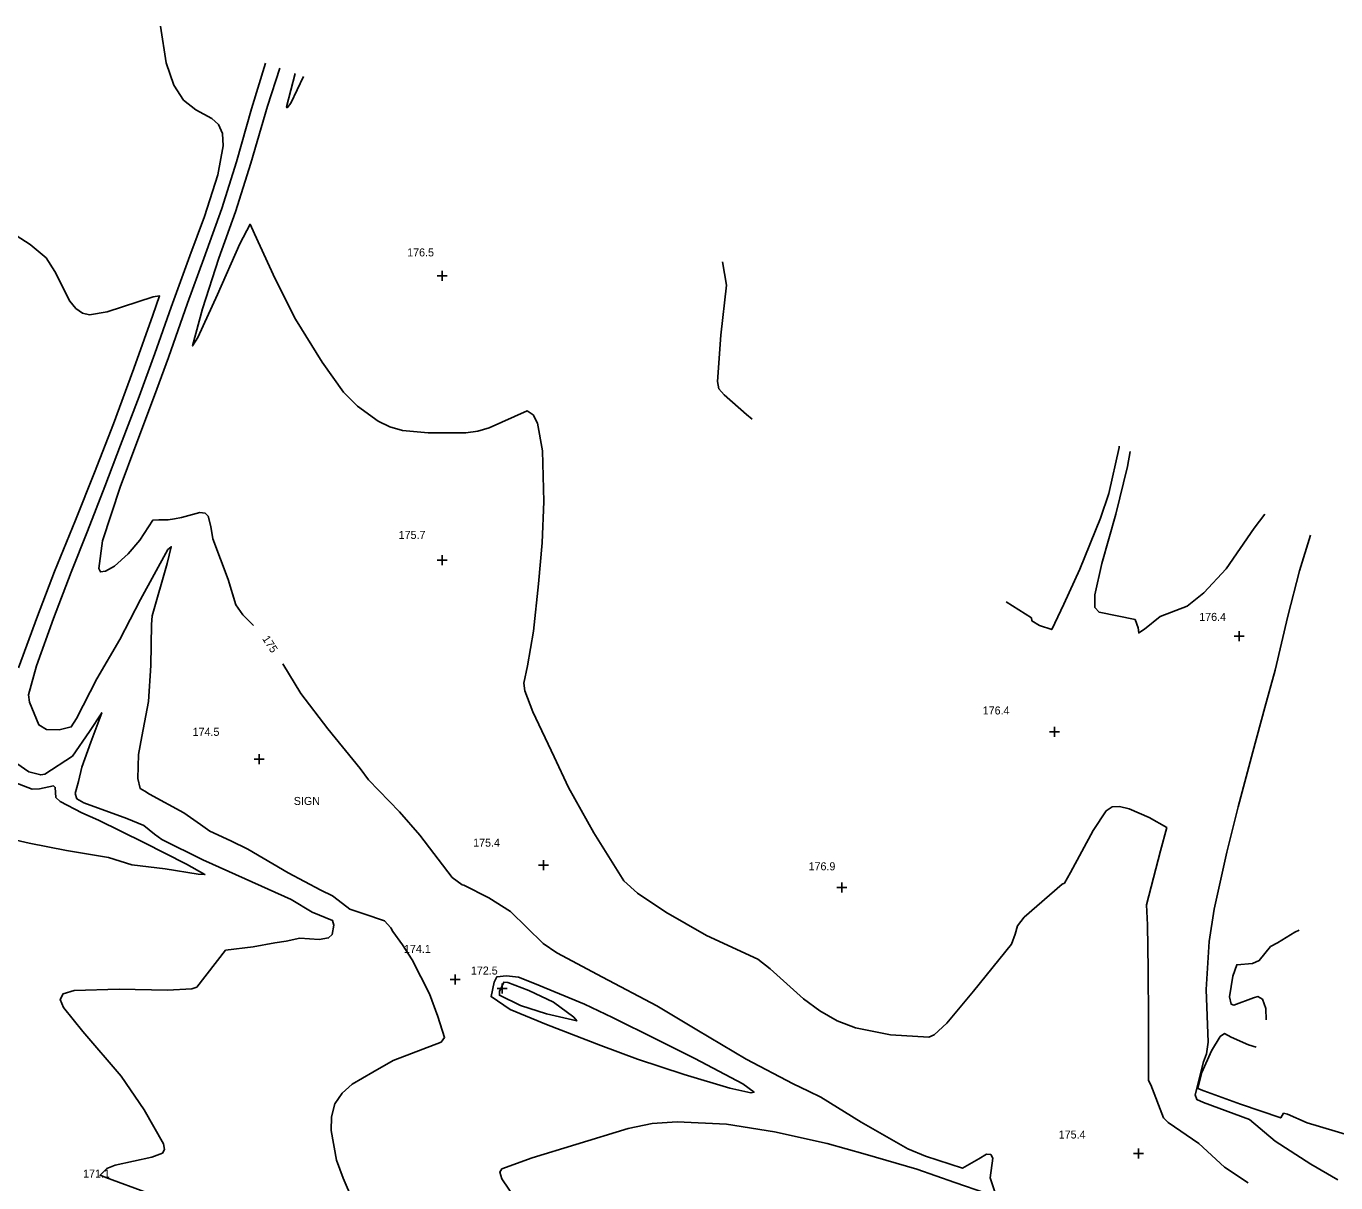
# Model space of a CAD drawing. Extents: x 1467615 to 2003689, y 770235 to 1108726.
# Drawn here: x 1996471.1 to 1996798.3, y 776423.4 to 776712.4 of the extents above; entities that cross this region are included whole.
import ezdxf

# ---------------------------------------------------------------- set-up
doc = ezdxf.new("R2010")
doc.units = 0
for name, color, linetype in [('RD_DTM_Major1', 7, 'Continuous'), ('RD_DTM_Major1_Lbl', 7, 'Continuous'), ('RD_DTM_Minor1', 7, 'Continuous'), ('RD_DTM_Spot_Elev', 7, 'Continuous'), ('RD_TX_Misc1', 7, 'Continuous')]:
    doc.layers.add(name, color=color, linetype=linetype)

msp = doc.modelspace()

# ---------------------------------------------------------------- linework, layer by layer
at = {"layer": 'RD_DTM_Major1'}
for points in [[(1996530.89, 776703.16), (1996527.36, 776691.73), (1996523.57, 776678.5), (1996519.93, 776666.83), (1996515.42, 776654.35), (1996511.36, 776643.14), (1996506.66, 776629.59), (1996503.15, 776620.12), (1996498.48, 776607.69), (1996494.56, 776597.23), (1996490.09, 776583.81), (1996489.22, 776576.88), (1996489.61, 776576.01), (1996490.91, 776576.17), (1996493.12, 776577.47), (1996496.55, 776580.52), (1996499.42, 776583.97), (1996502.72, 776588.97), (1996504.18, 776589.07), (1996506.52, 776589.04), (1996508.1, 776589.29), (1996509.91, 776589.61), (1996514.48, 776590.87), (1996515.75, 776590.7), (1996516.56, 776589.92), (1996517.2, 776587.33), (1996517.72, 776584.3), (1996521.53, 776574.12), (1996523.42, 776567.8), (1996525.17, 776565.33), (1996527.84, 776562.62)], [(1996535.16, 776553.07), (1996539.7, 776545.68), (1996546.45, 776536.8), (1996554.48, 776526.92), (1996556.63, 776524.07), (1996564.37, 776516.05), (1996569.38, 776510.28), (1996577.52, 776499.68), (1996580, 776497.86), (1996580.43, 776497.78), (1996586.68, 776494.56), (1996592.07, 776491.15), (1996600.2, 776483.16), (1996603.68, 776480.85), (1996615.03, 776474.73), (1996628.61, 776467.57), (1996638.62, 776461.57), (1996650.95, 776454.29), (1996662.71, 776448.13), (1996666.51, 776446.26), (1996669.65, 776444.79), (1996679.66, 776438.54), (1996691.32, 776431.83), (1996695.74, 776429.99), (1996705.01, 776427.01), (1996709.1, 776429.33), (1996710.98, 776430.49), (1996712.07, 776430.41), (1996712.56, 776429.53), (1996711.9, 776424.59), (1996713.37, 776420.36)], [(1996710.81, 776420.76), (1996703.1, 776423.46), (1996693.57, 776426.82), (1996680.67, 776430.53), (1996671.23, 776433.17), (1996658.01, 776436.1), (1996646.02, 776438), (1996633.73, 776438.64), (1996627.48, 776438.22), (1996621.45, 776436.91), (1996608.39, 776432.91), (1996597.47, 776429.58), (1996589.93, 776426.85), (1996589.43, 776426.02), (1996589.87, 776424.37), (1996593.27, 776419.41)]]:
    msp.add_lwpolyline(points, dxfattribs=at)
at = {"layer": 'RD_DTM_Minor1'}
for points in [[(1996504.62, 776712.39), (1996506.01, 776703.23), (1996507.99, 776697.67), (1996510.35, 776693.91), (1996513.47, 776691.48), (1996517.42, 776689.35), (1996519.09, 776687.81), (1996520.13, 776685.58), (1996520.31, 776682.51), (1996518.96, 776675.24), (1996515.63, 776664.79), (1996511.96, 776655.02), (1996507.25, 776642.19), (1996503.18, 776630.63), (1996499.26, 776619.83), (1996494.66, 776607.69), (1996490.68, 776597.34), (1996486.42, 776586.17), (1996482.33, 776575.95), (1996477.92, 776564.37), (1996473.68, 776552.56), (1996471.66, 776545.31), (1996471.85, 776543.49), (1996474.26, 776537.8), (1996476.13, 776536.65), (1996479.27, 776536.56), (1996482.33, 776537.28), (1996483.66, 776539.42), (1996488.74, 776549.27), (1996494.43, 776559.1), (1996499.66, 776569.14), (1996506.47, 776581.6), (1996507.29, 776582.29), (1996506.29, 776578.1), (1996502.57, 776565.03), (1996502.41, 776562.91), (1996502.2, 776552.65), (1996501.65, 776543.67), (1996499.99, 776534.91), (1996499.16, 776530.37), (1996498.96, 776524.4), (1996499.55, 776521.87), (1996500.67, 776521.2), (1996501.86, 776520.49), (1996510.46, 776515.8), (1996514.61, 776512.89), (1996516.96, 776511.21), (1996522.19, 776508.82), (1996526.46, 776506.73), (1996536.55, 776500.84), (1996544.68, 776496.52), (1996547.56, 776495.09), (1996551.21, 776492.35), (1996551.92, 776491.78), (1996555.46, 776490.6), (1996560.57, 776488.83), (1996562.17, 776487.05), (1996562.71, 776486.18), (1996565.06, 776482.8), (1996567.54, 776479.07), (1996571.81, 776470.57), (1996573.9, 776464.96), (1996575.62, 776459.64), (1996574.71, 776458.52), (1996562.72, 776453.93), (1996557.65, 776450.99), (1996552.55, 776447.98), (1996550.05, 776445.8), (1996548.21, 776443.09), (1996547.36, 776439.88), (1996547.3, 776436.48), (1996548.63, 776429.06), (1996550.3, 776424.55), (1996555.15, 776413.13)], [(1996534.46, 776701.91), (1996531.37, 776692.41), (1996527.18, 776678.17), (1996523.38, 776665.97), (1996519.2, 776654.42), (1996515.09, 776641.75), (1996512.63, 776632.49), (1996513.93, 776634.61), (1996518.86, 776645.31), (1996524.44, 776658.03), (1996527, 776662.89), (1996528.11, 776660.5), (1996533.29, 776649.29), (1996538.39, 776639.19), (1996545, 776628.47), (1996550.37, 776620.97), (1996553.87, 776617.42), (1996558.98, 776613.66), (1996561.94, 776612.24), (1996565.05, 776611.37), (1996571.49, 776610.77), (1996580.93, 776610.8), (1996583.9, 776611.19), (1996586.76, 776612.03), (1996596.22, 776616.27), (1996597.7, 776615.29), (1996598.8, 776613.17), (1996600.05, 776606.31), (1996600.44, 776593.62), (1996599.99, 776583.26), (1996599.09, 776573.08), (1996597.86, 776561.24), (1996596.36, 776552.54), (1996595.43, 776548.2), (1996595.62, 776546.28), (1996597.66, 776541.09), (1996602.97, 776529.81), (1996606.53, 776522.15), (1996612.93, 776510.8), (1996620.36, 776498.81), (1996623.84, 776495.71), (1996630.89, 776491.03), (1996641.08, 776485.18), (1996653.86, 776479.22), (1996656.91, 776476.86), (1996665.3, 776469.33), (1996669.32, 776466.37), (1996673.71, 776463.85), (1996678.3, 776462.1), (1996686.98, 776460.37), (1996696.56, 776459.73), (1996697.94, 776460.36), (1996701.07, 776463.28), (1996707.76, 776471.29), (1996717.26, 776483), (1996718.18, 776485.53), (1996718.78, 776487.55), (1996720.4, 776489.73), (1996729.94, 776497.96), (1996730.48, 776498.27), (1996732, 776500.92), (1996737.64, 776511.41), (1996740.91, 776516.28), (1996742.43, 776517.29), (1996744.2, 776517.37), (1996746.66, 776516.86), (1996751.65, 776514.65), (1996756.06, 776512.15), (1996754.52, 776506.32), (1996751.01, 776492.82), (1996751.23, 776487.84), (1996751.36, 776476.64), (1996751.47, 776464.01), (1996751.47, 776448.94), (1996752.1, 776447.85), (1996755.2, 776439.62), (1996756.36, 776438.47), (1996764.04, 776433.22), (1996770.48, 776427.27), (1996776.39, 776423.36)], [(1996538.31, 776700.56), (1996536.14, 776692.26), (1996536.26, 776691.99), (1996537.16, 776693.19), (1996540.39, 776699.83)], [(1996460.85, 776665), (1996472.04, 776657.84), (1996476.05, 776654.54), (1996478.21, 776651.06), (1996481.99, 776643.71), (1996483.5, 776641.81), (1996485.12, 776640.69), (1996486.9, 776640.29), (1996491.26, 776640.98), (1996502.81, 776644.78), (1996504.41, 776644.97), (1996502.72, 776640.18), (1996497.99, 776626.85), (1996492.89, 776613.01), (1996488.11, 776600.88), (1996483.36, 776588.91), (1996478.13, 776576.14), (1996473.93, 776565), (1996469.17, 776552.05)], [(1996645.08, 776653.49), (1996646, 776647.65), (1996644.64, 776635.17), (1996643.78, 776623.61), (1996644.09, 776621.8), (1996645.45, 776620.23), (1996651.04, 776615.37), (1996652.44, 776614.18)], [(1996715.93, 776568.58), (1996722.27, 776564.52), (1996722.36, 776563.78), (1996724.26, 776562.63), (1996727.29, 776561.63), (1996730.33, 776567.94), (1996734.35, 776576.73), (1996739.46, 776589.46), (1996741.58, 776595.63), (1996744.14, 776607.07), (1996744.12, 776607.43)], [(1996746.92, 776606.13), (1996746.2, 776602.4), (1996743.35, 776590.42), (1996739.78, 776578.14), (1996738.09, 776570.27), (1996738.08, 776567.14), (1996739.13, 776565.93), (1996748.11, 776564.1), (1996748.86, 776562.04), (1996749.03, 776560.78), (1996750.44, 776561.73), (1996754.36, 776564.89), (1996761.18, 776567.45), (1996765.32, 776570.77), (1996770.88, 776576.82), (1996777.91, 776586.96), (1996780.56, 776590.48)], [(1996791.93, 776585.19), (1996789.17, 776576.33), (1996786.33, 776564.95), (1996783.1, 776551.45), (1996780.53, 776542.1), (1996777.51, 776531.05), (1996773.86, 776517.28), (1996771.02, 776505.96), (1996767.92, 776491.76), (1996766.64, 776483.66), (1996765.92, 776471.7), (1996766.42, 776458.49), (1996765.97, 776455.58), (1996765.24, 776453.57), (1996763.1, 776445.36), (1996763.54, 776444.21), (1996765.23, 776443.4), (1996776.74, 776439.16), (1996783.12, 776433.74), (1996792.08, 776428.07), (1996798.82, 776424.15)], [(1996468.72, 776528.14), (1996471.71, 776526.04), (1996474.7, 776525.29), (1996475.73, 776525.47), (1996482.62, 776529.94), (1996486.87, 776536.13), (1996489.93, 776540.83), (1996487.18, 776533.51), (1996484.95, 776527.21), (1996484.11, 776523.61), (1996483.31, 776520.61), (1996483.7, 776519.35), (1996485.46, 776518.35), (1996496.2, 776514.42), (1996500.46, 776512.63), (1996503.15, 776510.51), (1996504.95, 776509.13), (1996515.22, 776504.1), (1996525.79, 776499.33), (1996537.28, 776494.16), (1996542.5, 776490.98), (1996547.63, 776488.93), (1996547.9, 776487.74), (1996547.49, 776485.39), (1996546.62, 776484.58), (1996544.27, 776484.2), (1996539.47, 776484.48), (1996536.01, 776483.75), (1996533.22, 776483.33), (1996527.8, 776482.36), (1996520.9, 776481.47), (1996513.68, 776472.24), (1996512.45, 776471.84), (1996506.38, 776471.52), (1996494.33, 776471.76), (1996483.08, 776471.4), (1996480.29, 776470.56), (1996479.53, 776469.16), (1996480.37, 776467.15), (1996485.25, 776461.16), (1996494.77, 776450), (1996500.51, 776441.63), (1996505.36, 776433.12), (1996505.61, 776431.69), (1996505.11, 776430.74), (1996502.44, 776429.79), (1996493.27, 776427.8), (1996491.25, 776426.91), (1996489.53, 776425.26), (1996490.98, 776424.73), (1996501.38, 776420.87)], [(1996466.03, 776524.26), (1996472.56, 776521.7), (1996474.4, 776521.83), (1996477.92, 776522.55), (1996478.34, 776522.19), (1996478.51, 776519.66), (1996479.56, 776518.65), (1996484.95, 776515.8), (1996489.1, 776514), (1996500.42, 776508.37), (1996511.13, 776503.03), (1996515.72, 776500.37), (1996514.03, 776500.46), (1996505.82, 776501.82), (1996497.48, 776502.83), (1996491.6, 776504.66), (1996481.17, 776506.38), (1996471.84, 776508.22), (1996466.09, 776509.6)], [(1996789.09, 776486.53), (1996788.03, 776485.96), (1996783.68, 776483.33), (1996781.93, 776482.39), (1996779.16, 776478.88), (1996777.5, 776478.21), (1996773.55, 776477.84), (1996772.58, 776475.02), (1996771.73, 776469.88), (1996772.17, 776467.97), (1996772.83, 776467.8), (1996777.73, 776469.61), (1996778.77, 776469.92), (1996779.95, 776469.22), (1996780.76, 776466.94), (1996780.88, 776464.08)], [(1996610.6, 776468.02), (1996617.59, 776464.64), (1996628.61, 776459.16), (1996638.13, 776454.47), (1996650.09, 776448.12), (1996652.92, 776446), (1996652.13, 776445.84), (1996646.89, 776447.01), (1996635.49, 776450.44), (1996623.78, 776454.25), (1996614.61, 776457.66), (1996601.03, 776462.89), (1996592, 776466.67), (1996587.22, 776469.92), (1996587.95, 776473.5), (1996588.68, 776474.87), (1996591.11, 776475.1), (1996594.1, 776474.73), (1996598.07, 776473.2), (1996610.6, 776468.02)], [(1996602.78, 776468.48), (1996607.92, 776464.72), (1996608.64, 776463.83), (1996601.1, 776465.59), (1996594.6, 776467.7), (1996589.31, 776470.24), (1996589.32, 776471.15), (1996590.38, 776473.5), (1996591.42, 776473.45), (1996596.69, 776471.39), (1996602.78, 776468.48)], [(1996778.39, 776457.26), (1996776.5, 776457.83), (1996772.12, 776459.8), (1996770.43, 776460.64), (1996769.41, 776459.89), (1996767.19, 776456.38), (1996764.83, 776450.91), (1996763.79, 776446.94), (1996765.29, 776446.38), (1996774.43, 776443.03), (1996784.51, 776439.58), (1996785.25, 776440.74), (1996786.19, 776440.55), (1996791.16, 776438.39), (1996802.03, 776435.12)]]:
    msp.add_lwpolyline(points, dxfattribs=at)
at = {"layer": 'RD_DTM_Spot_Elev'}
for p, q in [((1996575, 776648.75), (1996575, 776651.25)), ((1996573.75, 776650), (1996576.25, 776650)), ((1996575.02, 776577.68), (1996575.02, 776580.18)), ((1996573.77, 776578.93), (1996576.27, 776578.93)), ((1996772.9, 776560), (1996775.4, 776560)), ((1996774.15, 776558.75), (1996774.15, 776561.25)), ((1996727.97, 776534.78), (1996727.97, 776537.28)), ((1996726.72, 776536.03), (1996729.22, 776536.03)), ((1996529.29, 776528.01), (1996529.29, 776530.51)), ((1996528.04, 776529.26), (1996530.54, 776529.26)), ((1996600.34, 776501.5), (1996600.34, 776504)), ((1996599.09, 776502.75), (1996601.59, 776502.75)), ((1996674.87, 776495.93), (1996674.87, 776498.43)), ((1996673.62, 776497.18), (1996676.12, 776497.18)), ((1996578.27, 776472.96), (1996578.27, 776475.46)), ((1996577.02, 776474.21), (1996579.52, 776474.21)), ((1996588.7, 776471.92), (1996591.2, 776471.92)), ((1996589.95, 776470.67), (1996589.95, 776473.17)), ((1996748.97, 776429.48), (1996748.97, 776431.98)), ((1996747.72, 776430.73), (1996750.22, 776430.73))]:
    msp.add_line(p, q, dxfattribs=at)

# ---------------------------------------------------------------- texts
at = {"layer": 'RD_DTM_Major1_Lbl'}
msp.add_text('175', height=2, rotation=303.0636, dxfattribs=at).set_placement((1996529.96, 776559.32))
at = {"layer": 'RD_DTM_Spot_Elev'}
for s, p in [('176.5', (1996566.26, 776654.86)), ('175.7', (1996564.13, 776584.26)), ('176.4', (1996764.16, 776563.78)), ('176.4', (1996710.06, 776540.4)), ('174.5', (1996512.65, 776535.06)), ('175.4', (1996582.74, 776507.36)), ('176.9', (1996666.55, 776501.46)), ('174.1', (1996565.46, 776480.82)), ('172.5', (1996582.18, 776475.41)), ('175.4', (1996729.05, 776434.44)), ('171.1', (1996485.29, 776424.67))]:
    msp.add_text(s, height=2, dxfattribs=at).set_placement(p)
at = {"layer": 'RD_TX_Misc1'}
msp.add_text('SIGN', height=2, dxfattribs=at).set_placement((1996537.93, 776517.79))

doc.saveas('drawing.dxf')
